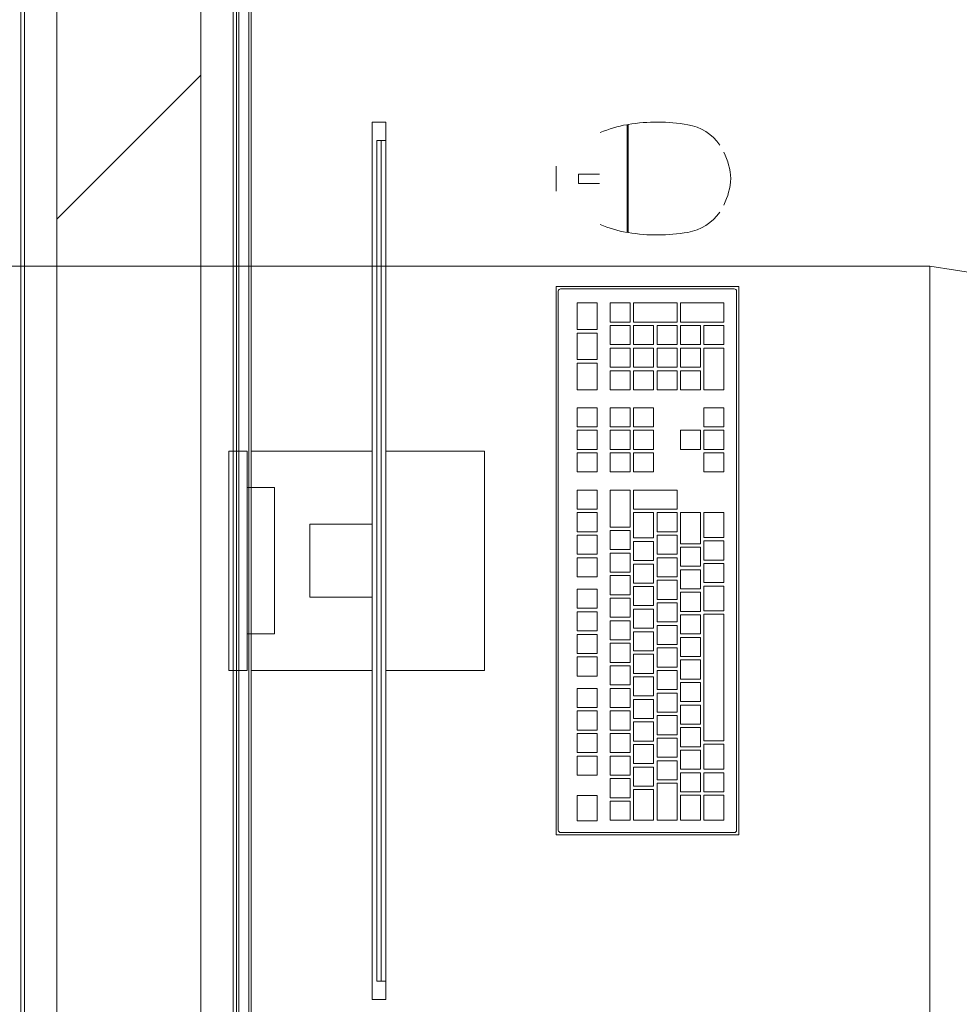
# Model space of a CAD drawing. Header units: metres. Extents: x 2.9 to 42.3, y -72.9 to -49.3.
# Tile 266 of 309: x 36.401 to 37.054, y -63.399 to -62.714. Entities that reach past the tile are written whole.
import ezdxf

# ---------------------------------------------------------------- set-up
doc = ezdxf.new("R2010")
doc.units = ezdxf.units.M
for name, color, linetype, lineweight in [('A-GENM', 7, 'Continuous', 18), ('A-WALL', 7, 'Continuous', 18), ('A-WALL-PATT', 7, 'Continuous', 18), ('DUTOS', 7, 'Continuous', 18), ('M-HVAC-DUCT', 7, 'Continuous', 18)]:
    doc.layers.add(name, color=color, linetype=linetype, lineweight=lineweight)
pattern_1 = [(50, (21.555, -62.929), (0.546555, -0.047815), [0.05715, -0.62865]), (355, (21.555, -62.929), (-0.105728, 0.573166), [0.04572, -0.50292]), (100.451, (21.601, -62.933), (0.440828, 0.525349), [0.04857, -0.53427]), (46.184, (21.555, -62.776), (0.813237, -0.12613), [0.08573, -0.94298]), (96.636, (21.623, -62.787), (0.71221, 0.742287), [0.07286, -0.80141]), (351.184, (21.555, -62.776), (0.712217, 0.742274), [0.06858, -0.75438]), (21, (21.631, -62.814), (0.454846, -0.306795), [0.05715, -0.62865]), (326, (21.631, -62.814), (0.185405, 0.55256), [0.04572, -0.50292]), (71.451, (21.669, -62.84), (0.64025, 0.245763), [0.04857, -0.53427]), (37.5, (21.555, -62.929), (0.009261, 0.2536672), [0.02515, -0.47168, 0.02515, -0.48539, -0.50482]), (37.5, (21.555, -62.929), (0.009261, 0.2536672), [-1.007, 0.02515, -0.47968]), (7.5, (21.555, -62.929), (0.200456, 0.300546), [0.02515, -0.26594, 0.02515, -0.46025, -0.1924]), (7.5, (21.555, -62.929), (0.200456, 0.300546), [-0.77648, 0.02515, -0.16726]), (327.5, (21.385, -62.929), (0.4067682, -0.0171882), [0.02515, -0.16535, 0.02515, -0.56921, -0.78867]), (327.5, (21.385, -62.929), (0.4067682, -0.0171882), [-0.78486, 0.02515, -0.76352]), (317.5, (21.309, -62.929), (0.444383, 0.0762794), [0.02515, -0.2225, 0.02515, -0.36957, -0.56007]), (317.5, (21.309, -62.929), (0.444383, 0.0762794), [-0.64237, 0.02515, -0.53492])]

# ---------------------------------------------------------------- blocks, each defined once
blk = doc.blocks.new('COMPUTADOR_ TECLADO_MONITOR_MOUSE - Keyboard-V33-2PAV')
at = {"layer": 'A-GENM', "color": 253, "true_color": 0xaaaaaa}
for p, q in [((0.0762, 0.22741), (-0.0762, 0.22741)), ((-0.0762, 0.22741), (-0.0762, 0.21471)), ((0.0762, 0.21471), (0.0762, 0.22741)), ((-0.0762, 0.21471), (0.0762, 0.21471)), ((0.0508, 0.21471), (-0.0508, 0.21471)), ((-0.0508, 0.21471), (-0.0508, 0.19566)), ((0.0508, 0.19566), (0.0508, 0.21471)), ((-0.0762, 0.20836), (-0.0762, 0.21153)), ((-0.0762, 0.12779), (-0.0762, 0.20836)), ((0.0762, 0.21153), (0.0762, 0.20836)), ((0.0762, 0.20836), (0.0762, 0.12779)), ((-0.0508, 0.19566), (0.0508, 0.19566)), ((0.0254, 0.1711), (-0.0254, 0.1711)), ((-0.0254, 0.1711), (-0.0254, 0.12779)), ((0.0254, 0.12779), (0.0254, 0.1711)), ((0.3048, 0.12779), (-0.3048, 0.12779)), ((-0.3048, 0.12779), (-0.3048, 0.11827)), ((-0.2921, 0.11827), (-0.2921, 0.12462)), ((-0.2921, 0.12462), (0.2921, 0.12462)), ((0.2921, 0.12462), (-0.2921, 0.12462)), ((-0.2921, 0.12462), (-0.2921, 0.12144)), ((-0.0254, 0.12779), (0.0254, 0.12779)), ((0.2921, 0.12462), (0.2921, 0.11827)), ((0.2921, 0.12144), (0.2921, 0.12462)), ((0.3048, 0.11827), (0.3048, 0.12779)), ((-0.3048, 0.11827), (-0.2921, 0.11827)), ((-0.2921, 0.12144), (0.2921, 0.12144)), ((0.2921, 0.11827), (-0.2921, 0.11827)), ((-0.0762, 0.04961), (-0.0762, 0.11827)), ((0.0762, 0.11827), (0.0762, 0.04961)), ((0.2921, 0.11827), (0.3048, 0.11827)), ((-0.0762, 0.04961), (0.0762, 0.04961)), ((-0.1905, 0), (0.1905, 0)), ((-0.1905, -0.127), (-0.1905, 0)), ((-0.18891, -0.00318), (-0.18891, -0.12382)), ((0.18733, -0.00159), (-0.18732, -0.00159)), ((0.18891, -0.12382), (0.18891, -0.00318)), ((0.1905, 0), (0.1905, -0.127)), ((0.27424, 0), (0.25691, 0)), ((-0.16319, -0.01464), (-0.18085, -0.01464)), ((-0.18085, -0.01464), (-0.18085, -0.02852)), ((-0.16319, -0.02852), (-0.16319, -0.01464)), ((-0.13576, -0.01464), (-0.14902, -0.01464)), ((-0.14902, -0.01464), (-0.14902, -0.02852)), ((-0.13576, -0.02852), (-0.13576, -0.01464)), ((-0.12008, -0.01464), (-0.13335, -0.01464)), ((-0.13335, -0.01464), (-0.13335, -0.02852)), ((-0.12008, -0.02852), (-0.12008, -0.01464)), ((-0.10441, -0.01464), (-0.11767, -0.01464)), ((-0.11767, -0.01464), (-0.11767, -0.02852)), ((-0.10441, -0.02852), (-0.10441, -0.01464)), ((-0.08873, -0.01464), (-0.10199, -0.01464)), ((-0.10199, -0.01464), (-0.10199, -0.02852)), ((-0.08873, -0.02852), (-0.08873, -0.01464)), ((-0.06685, -0.01464), (-0.08011, -0.01464)), ((-0.08011, -0.01464), (-0.08011, -0.02852)), ((-0.06685, -0.02852), (-0.06685, -0.01464)), ((-0.05117, -0.01464), (-0.06443, -0.01464)), ((-0.06443, -0.01464), (-0.06443, -0.02852)), ((-0.05117, -0.02852), (-0.05117, -0.01464)), ((-0.03549, -0.01464), (-0.04875, -0.01464)), ((-0.04875, -0.01464), (-0.04875, -0.02852)), ((-0.03549, -0.02852), (-0.03549, -0.01464)), ((-0.01981, -0.01464), (-0.03308, -0.01464)), ((-0.03308, -0.01464), (-0.03308, -0.02852)), ((-0.01981, -0.02852), (-0.01981, -0.01464)), ((0.00207, -0.01464), (-0.01119, -0.01464)), ((-0.01119, -0.01464), (-0.01119, -0.02852)), ((0.00207, -0.02852), (0.00207, -0.01464)), ((0.01775, -0.01464), (0.00448, -0.01464)), ((0.00448, -0.01464), (0.00448, -0.02852)), ((0.01775, -0.02852), (0.01775, -0.01464)), ((0.03342, -0.01464), (0.02016, -0.01464)), ((0.02016, -0.01464), (0.02016, -0.02852)), ((0.03342, -0.02852), (0.03342, -0.01464)), ((0.0491, -0.01464), (0.03584, -0.01464)), ((0.03584, -0.01464), (0.03584, -0.02852)), ((0.0491, -0.02852), (0.0491, -0.01464)), ((0.07495, -0.01464), (0.06169, -0.01464)), ((0.06169, -0.01464), (0.06169, -0.02852)), ((0.07495, -0.02852), (0.07495, -0.01464)), ((0.09063, -0.01464), (0.07737, -0.01464)), ((0.07737, -0.01464), (0.07737, -0.02852)), ((0.09063, -0.02852), (0.09063, -0.01464)), ((0.10631, -0.01464), (0.09304, -0.01464)), ((0.09304, -0.01464), (0.09304, -0.02852)), ((0.10631, -0.02852), (0.10631, -0.01464)), ((0.13717, -0.01464), (0.1188, -0.01464)), ((0.1188, -0.01464), (0.1188, -0.02852)), ((0.13717, -0.02852), (0.13717, -0.01464)), ((0.15813, -0.01464), (0.13976, -0.01464)), ((0.13976, -0.01464), (0.13976, -0.02852)), ((0.15813, -0.02852), (0.15813, -0.01464)), ((0.17909, -0.01464), (0.16072, -0.01464)), ((0.16072, -0.01464), (0.16072, -0.02852)), ((0.17909, -0.02852), (0.17909, -0.01464)), ((0.26858, -0.01555), (0.26223, -0.01555)), ((0.26223, -0.01555), (0.26223, -0.03028)), ((0.26858, -0.03028), (0.26858, -0.01555)), ((-0.18085, -0.02852), (-0.16319, -0.02852)), ((-0.14902, -0.02852), (-0.13576, -0.02852)), ((-0.13335, -0.02852), (-0.12008, -0.02852)), ((-0.11767, -0.02852), (-0.10441, -0.02852)), ((-0.10199, -0.02852), (-0.08873, -0.02852)), ((-0.08011, -0.02852), (-0.06685, -0.02852)), ((-0.06443, -0.02852), (-0.05117, -0.02852)), ((-0.04875, -0.02852), (-0.03549, -0.02852)), ((-0.03308, -0.02852), (-0.01981, -0.02852)), ((-0.01119, -0.02852), (0.00207, -0.02852)), ((0.00448, -0.02852), (0.01775, -0.02852)), ((0.02016, -0.02852), (0.03342, -0.02852)), ((0.03584, -0.02852), (0.0491, -0.02852)), ((0.06169, -0.02852), (0.07495, -0.02852)), ((0.07737, -0.02852), (0.09063, -0.02852)), ((0.09304, -0.02852), (0.10631, -0.02852)), ((0.1188, -0.02852), (0.13717, -0.02852)), ((0.13976, -0.02852), (0.15813, -0.02852)), ((0.16072, -0.02852), (0.17909, -0.02852)), ((-0.16711, -0.03763), (-0.18038, -0.03763)), ((-0.18038, -0.03763), (-0.18038, -0.0515)), ((-0.16711, -0.0515), (-0.16711, -0.03763)), ((-0.15144, -0.03763), (-0.1647, -0.03763)), ((-0.1647, -0.03763), (-0.1647, -0.0515)), ((-0.15144, -0.0515), (-0.15144, -0.03763)), ((-0.13576, -0.03763), (-0.14902, -0.03763)), ((-0.14902, -0.03763), (-0.14902, -0.0515)), ((-0.13576, -0.0515), (-0.13576, -0.03763)), ((-0.12008, -0.03763), (-0.13335, -0.03763)), ((-0.13335, -0.03763), (-0.13335, -0.0515)), ((-0.12008, -0.0515), (-0.12008, -0.03763)), ((-0.10441, -0.03763), (-0.11767, -0.03763)), ((-0.11767, -0.03763), (-0.11767, -0.0515)), ((-0.10441, -0.0515), (-0.10441, -0.03763)), ((-0.08873, -0.03763), (-0.10199, -0.03763)), ((-0.10199, -0.03763), (-0.10199, -0.0515)), ((-0.08873, -0.0515), (-0.08873, -0.03763)), ((-0.07305, -0.03763), (-0.08631, -0.03763)), ((-0.08631, -0.03763), (-0.08631, -0.0515)), ((-0.07305, -0.0515), (-0.07305, -0.03763)), ((-0.05737, -0.03763), (-0.07064, -0.03763)), ((-0.07064, -0.03763), (-0.07064, -0.0515)), ((-0.05737, -0.0515), (-0.05737, -0.03763)), ((-0.0417, -0.03763), (-0.05496, -0.03763)), ((-0.05496, -0.03763), (-0.05496, -0.0515)), ((-0.0417, -0.0515), (-0.0417, -0.03763)), ((-0.02602, -0.03763), (-0.03928, -0.03763)), ((-0.03928, -0.03763), (-0.03928, -0.0515)), ((-0.02602, -0.0515), (-0.02602, -0.03763)), ((-0.01034, -0.03763), (-0.02361, -0.03763)), ((-0.02361, -0.03763), (-0.02361, -0.0515)), ((-0.01034, -0.0515), (-0.01034, -0.03763)), ((0.00533, -0.03763), (-0.00793, -0.03763)), ((-0.00793, -0.03763), (-0.00793, -0.0515)), ((0.00533, -0.0515), (0.00533, -0.03763)), ((0.02101, -0.03763), (0.00775, -0.03763)), ((0.00775, -0.03763), (0.00775, -0.0515)), ((0.02101, -0.0515), (0.02101, -0.03763)), ((0.0491, -0.03763), (0.02343, -0.03763)), ((0.02343, -0.03763), (0.02343, -0.0515)), ((0.0491, -0.0515), (0.0491, -0.03763)), ((0.07495, -0.03763), (0.06169, -0.03763)), ((0.06169, -0.03763), (0.06169, -0.0515)), ((0.07495, -0.0515), (0.07495, -0.03763)), ((0.09063, -0.03763), (0.07737, -0.03763)), ((0.07737, -0.03763), (0.07737, -0.0515)), ((0.09063, -0.0515), (0.09063, -0.03763)), ((0.10631, -0.03763), (0.09304, -0.03763)), ((0.09304, -0.03763), (0.09304, -0.0515)), ((0.10631, -0.0515), (0.10631, -0.03763)), ((0.13206, -0.03763), (0.1188, -0.03763)), ((0.1188, -0.03763), (0.1188, -0.0515)), ((0.13206, -0.0515), (0.13206, -0.03763)), ((0.14774, -0.03763), (0.13447, -0.03763)), ((0.13447, -0.03763), (0.13447, -0.0515)), ((0.14774, -0.0515), (0.14774, -0.03763)), ((0.16341, -0.03763), (0.15015, -0.03763)), ((0.15015, -0.03763), (0.15015, -0.0515)), ((0.16341, -0.0515), (0.16341, -0.03763)), ((0.17909, -0.03763), (0.16583, -0.03763)), ((0.16583, -0.03763), (0.16583, -0.0515)), ((0.17909, -0.0515), (0.17909, -0.03763)), ((-0.18038, -0.0515), (-0.16711, -0.0515)), ((-0.15906, -0.05392), (-0.18038, -0.05392)), ((-0.18038, -0.05392), (-0.18038, -0.06779)), ((-0.1647, -0.0515), (-0.15144, -0.0515)), ((-0.15906, -0.06779), (-0.15906, -0.05392)), ((-0.14338, -0.05392), (-0.15665, -0.05392)), ((-0.15665, -0.05392), (-0.15665, -0.06779)), ((-0.14902, -0.0515), (-0.13576, -0.0515)), ((-0.14338, -0.06779), (-0.14338, -0.05392)), ((-0.12771, -0.05392), (-0.14097, -0.05392)), ((-0.14097, -0.05392), (-0.14097, -0.06779)), ((-0.13335, -0.0515), (-0.12008, -0.0515)), ((-0.12771, -0.06779), (-0.12771, -0.05392)), ((-0.11203, -0.05392), (-0.12529, -0.05392)), ((-0.12529, -0.05392), (-0.12529, -0.06779)), ((-0.11767, -0.0515), (-0.10441, -0.0515)), ((-0.11203, -0.06779), (-0.11203, -0.05392)), ((-0.09635, -0.05392), (-0.10961, -0.05392)), ((-0.10961, -0.05392), (-0.10961, -0.06779)), ((-0.10199, -0.0515), (-0.08873, -0.0515)), ((-0.09635, -0.06779), (-0.09635, -0.05392)), ((-0.08067, -0.05392), (-0.09394, -0.05392)), ((-0.09394, -0.05392), (-0.09394, -0.06779)), ((-0.08631, -0.0515), (-0.07305, -0.0515)), ((-0.08067, -0.06779), (-0.08067, -0.05392)), ((-0.065, -0.05392), (-0.07826, -0.05392)), ((-0.07826, -0.05392), (-0.07826, -0.06779)), ((-0.07064, -0.0515), (-0.05737, -0.0515)), ((-0.065, -0.06779), (-0.065, -0.05392)), ((-0.04932, -0.05392), (-0.06258, -0.05392)), ((-0.06258, -0.05392), (-0.06258, -0.06779)), ((-0.05496, -0.0515), (-0.0417, -0.0515)), ((-0.04932, -0.06779), (-0.04932, -0.05392)), ((-0.03364, -0.05392), (-0.04691, -0.05392)), ((-0.04691, -0.05392), (-0.04691, -0.06779)), ((-0.03928, -0.0515), (-0.02602, -0.0515)), ((-0.03364, -0.06779), (-0.03364, -0.05392)), ((-0.01797, -0.05392), (-0.03123, -0.05392)), ((-0.03123, -0.05392), (-0.03123, -0.06779)), ((-0.02361, -0.0515), (-0.01034, -0.0515)), ((-0.01797, -0.06779), (-0.01797, -0.05392)), ((-0.00229, -0.05392), (-0.01555, -0.05392)), ((-0.01555, -0.05392), (-0.01555, -0.06779)), ((-0.00793, -0.0515), (0.00533, -0.0515)), ((-0.00229, -0.06779), (-0.00229, -0.05392)), ((0.01339, -0.05392), (0.00013, -0.05392)), ((0.00013, -0.05392), (0.00013, -0.06779)), ((0.00775, -0.0515), (0.02101, -0.0515)), ((0.01339, -0.06779), (0.01339, -0.05392)), ((0.03345, -0.05392), (0.0158, -0.05392)), ((0.0158, -0.05392), (0.0158, -0.06779)), ((0.02343, -0.0515), (0.0491, -0.0515)), ((0.03345, -0.06779), (0.03345, -0.05392)), ((0.0491, -0.05392), (0.03586, -0.05392)), ((0.03586, -0.05392), (0.03586, -0.08408)), ((0.0491, -0.08408), (0.0491, -0.05392)), ((0.06169, -0.0515), (0.07495, -0.0515)), ((0.06169, -0.05392), (0.06169, -0.06779)), ((0.07495, -0.05392), (0.06169, -0.05392)), ((0.07495, -0.06779), (0.07495, -0.05392)), ((0.07737, -0.0515), (0.09063, -0.0515)), ((0.07737, -0.05392), (0.07737, -0.06779)), ((0.09063, -0.05392), (0.07737, -0.05392)), ((0.09063, -0.06779), (0.09063, -0.05392)), ((0.09304, -0.0515), (0.10631, -0.0515)), ((0.09304, -0.05392), (0.09304, -0.06779)), ((0.10631, -0.05392), (0.09304, -0.05392)), ((0.10631, -0.06779), (0.10631, -0.05392)), ((0.1188, -0.0515), (0.13206, -0.0515)), ((0.13206, -0.05392), (0.1188, -0.05392)), ((0.1188, -0.05392), (0.1188, -0.06779)), ((0.13206, -0.06779), (0.13206, -0.05392)), ((0.13447, -0.0515), (0.14774, -0.0515)), ((0.14774, -0.05392), (0.13447, -0.05392)), ((0.13447, -0.05392), (0.13447, -0.06779)), ((0.14774, -0.06779), (0.14774, -0.05392)), ((0.15015, -0.0515), (0.16341, -0.0515)), ((0.16341, -0.05392), (0.15015, -0.05392)), ((0.15015, -0.05392), (0.15015, -0.06779)), ((0.16341, -0.06779), (0.16341, -0.05392)), ((0.16583, -0.0515), (0.17909, -0.0515)), ((0.17909, -0.05392), (0.16583, -0.05392)), ((0.16583, -0.05392), (0.16583, -0.08408)), ((0.17909, -0.08408), (0.17909, -0.05392)), ((0.30314, -0.05015), (0.22801, -0.05015)), ((0.30301, -0.04934), (0.22815, -0.04934)), ((0.22896, -0.04934), (0.22896, -0.05015)), ((0.22896, -0.05015), (0.22896, -0.04934)), ((0.30219, -0.05015), (0.30219, -0.04934)), ((0.30219, -0.04934), (0.30219, -0.05015)), ((-0.18038, -0.06779), (-0.15906, -0.06779)), ((-0.15665, -0.06779), (-0.14338, -0.06779)), ((-0.14097, -0.06779), (-0.12771, -0.06779)), ((-0.12529, -0.06779), (-0.11203, -0.06779)), ((-0.10961, -0.06779), (-0.09635, -0.06779)), ((-0.09394, -0.06779), (-0.08067, -0.06779)), ((-0.07826, -0.06779), (-0.065, -0.06779)), ((-0.06258, -0.06779), (-0.04932, -0.06779)), ((-0.04691, -0.06779), (-0.03364, -0.06779)), ((-0.03123, -0.06779), (-0.01797, -0.06779)), ((-0.01555, -0.06779), (-0.00229, -0.06779)), ((0.00013, -0.06779), (0.01339, -0.06779)), ((0.0158, -0.06779), (0.03345, -0.06779)), ((0.06169, -0.06779), (0.07495, -0.06779)), ((0.07737, -0.06779), (0.09063, -0.06779)), ((0.09304, -0.06779), (0.10631, -0.06779)), ((0.1188, -0.06779), (0.13206, -0.06779)), ((0.13447, -0.06779), (0.14774, -0.06779)), ((0.15015, -0.06779), (0.16341, -0.06779)), ((-0.15468, -0.07021), (-0.18038, -0.07021)), ((-0.18038, -0.07021), (-0.18038, -0.08408)), ((-0.15468, -0.08408), (-0.15468, -0.07021)), ((-0.139, -0.07021), (-0.15226, -0.07021)), ((-0.15226, -0.07021), (-0.15226, -0.08408)), ((-0.139, -0.08408), (-0.139, -0.07021)), ((-0.12332, -0.07021), (-0.13658, -0.07021)), ((-0.13658, -0.07021), (-0.13658, -0.08408)), ((-0.12332, -0.08408), (-0.12332, -0.07021)), ((-0.10765, -0.07021), (-0.12091, -0.07021)), ((-0.12091, -0.07021), (-0.12091, -0.08408)), ((-0.10765, -0.08408), (-0.10765, -0.07021)), ((-0.09197, -0.07021), (-0.10523, -0.07021)), ((-0.10523, -0.07021), (-0.10523, -0.08408)), ((-0.09197, -0.08408), (-0.09197, -0.07021)), ((-0.07629, -0.07021), (-0.08955, -0.07021)), ((-0.08955, -0.07021), (-0.08955, -0.08408)), ((-0.07629, -0.08408), (-0.07629, -0.07021)), ((-0.06061, -0.07021), (-0.07388, -0.07021)), ((-0.07388, -0.07021), (-0.07388, -0.08408)), ((-0.06061, -0.08408), (-0.06061, -0.07021)), ((-0.04494, -0.07021), (-0.0582, -0.07021)), ((-0.0582, -0.07021), (-0.0582, -0.08408)), ((-0.04494, -0.08408), (-0.04494, -0.07021)), ((-0.02926, -0.07021), (-0.04252, -0.07021)), ((-0.04252, -0.07021), (-0.04252, -0.08408)), ((-0.02926, -0.08408), (-0.02926, -0.07021)), ((-0.01358, -0.07021), (-0.02684, -0.07021)), ((-0.02684, -0.07021), (-0.02684, -0.08408)), ((-0.01358, -0.08408), (-0.01358, -0.07021)), ((0.0021, -0.07021), (-0.01117, -0.07021)), ((-0.01117, -0.07021), (-0.01117, -0.08408)), ((0.0021, -0.08408), (0.0021, -0.07021)), ((0.01777, -0.07021), (0.00451, -0.07021)), ((0.00451, -0.07021), (0.00451, -0.08408)), ((0.01777, -0.08408), (0.01777, -0.07021)), ((0.03345, -0.07021), (0.02019, -0.07021)), ((0.02019, -0.07021), (0.02019, -0.08408)), ((0.03345, -0.08408), (0.03345, -0.07021)), ((0.13206, -0.07021), (0.1188, -0.07021)), ((0.1188, -0.07021), (0.1188, -0.08408)), ((0.13206, -0.08408), (0.13206, -0.07021)), ((0.14774, -0.07021), (0.13447, -0.07021)), ((0.13447, -0.07021), (0.13447, -0.08408)), ((0.14774, -0.08408), (0.14774, -0.07021)), ((0.16341, -0.07021), (0.15015, -0.07021)), ((0.15015, -0.07021), (0.15015, -0.08408)), ((0.16341, -0.08408), (0.16341, -0.07021)), ((-0.18038, -0.08408), (-0.15468, -0.08408)), ((-0.16301, -0.0865), (-0.18038, -0.0865)), ((-0.18038, -0.0865), (-0.18038, -0.10037)), ((-0.16301, -0.10037), (-0.16301, -0.0865)), ((-0.14734, -0.0865), (-0.1606, -0.0865)), ((-0.1606, -0.0865), (-0.1606, -0.10037)), ((-0.15226, -0.08408), (-0.139, -0.08408)), ((-0.14734, -0.10037), (-0.14734, -0.0865)), ((-0.13166, -0.0865), (-0.14492, -0.0865)), ((-0.14492, -0.0865), (-0.14492, -0.10037)), ((-0.13658, -0.08408), (-0.12332, -0.08408)), ((-0.13166, -0.10037), (-0.13166, -0.0865)), ((-0.11598, -0.0865), (-0.12924, -0.0865)), ((-0.12924, -0.0865), (-0.12924, -0.10037)), ((-0.12091, -0.08408), (-0.10765, -0.08408)), ((-0.11598, -0.10037), (-0.11598, -0.0865)), ((-0.10031, -0.0865), (-0.11357, -0.0865)), ((-0.11357, -0.0865), (-0.11357, -0.10037)), ((-0.10523, -0.08408), (-0.09197, -0.08408)), ((-0.10031, -0.10037), (-0.10031, -0.0865)), ((-0.08463, -0.0865), (-0.09789, -0.0865)), ((-0.09789, -0.0865), (-0.09789, -0.10037)), ((-0.08955, -0.08408), (-0.07629, -0.08408)), ((-0.08463, -0.10037), (-0.08463, -0.0865)), ((-0.06895, -0.0865), (-0.08221, -0.0865)), ((-0.08221, -0.0865), (-0.08221, -0.10037)), ((-0.07388, -0.08408), (-0.06061, -0.08408)), ((-0.06895, -0.10037), (-0.06895, -0.0865)), ((-0.05327, -0.0865), (-0.06654, -0.0865)), ((-0.06654, -0.0865), (-0.06654, -0.10037)), ((-0.0582, -0.08408), (-0.04494, -0.08408)), ((-0.05327, -0.10037), (-0.05327, -0.0865)), ((-0.0376, -0.0865), (-0.05086, -0.0865)), ((-0.05086, -0.0865), (-0.05086, -0.10037)), ((-0.04252, -0.08408), (-0.02926, -0.08408)), ((-0.0376, -0.10037), (-0.0376, -0.0865)), ((-0.02192, -0.0865), (-0.03518, -0.0865)), ((-0.03518, -0.0865), (-0.03518, -0.10037)), ((-0.02684, -0.08408), (-0.01358, -0.08408)), ((-0.02192, -0.10037), (-0.02192, -0.0865)), ((-0.00624, -0.0865), (-0.0195, -0.0865)), ((-0.0195, -0.0865), (-0.0195, -0.10037)), ((-0.01117, -0.08408), (0.0021, -0.08408)), ((-0.00624, -0.10037), (-0.00624, -0.0865)), ((0.00944, -0.0865), (-0.00383, -0.0865)), ((-0.00383, -0.0865), (-0.00383, -0.10037)), ((0.00451, -0.08408), (0.01777, -0.08408)), ((0.00944, -0.10037), (0.00944, -0.0865)), ((0.03345, -0.0865), (0.01185, -0.0865)), ((0.01185, -0.0865), (0.01185, -0.10037)), ((0.02019, -0.08408), (0.03345, -0.08408)), ((0.03345, -0.10037), (0.03345, -0.0865)), ((0.03586, -0.08408), (0.0491, -0.08408)), ((0.09063, -0.0865), (0.07737, -0.0865)), ((0.07737, -0.0865), (0.07737, -0.10037)), ((0.09063, -0.10037), (0.09063, -0.0865)), ((0.1188, -0.08408), (0.13206, -0.08408)), ((0.13206, -0.0865), (0.1188, -0.0865)), ((0.1188, -0.0865), (0.1188, -0.10037)), ((0.13206, -0.10037), (0.13206, -0.0865)), ((0.13447, -0.08408), (0.14774, -0.08408)), ((0.14774, -0.0865), (0.13447, -0.0865)), ((0.13447, -0.0865), (0.13447, -0.10037)), ((0.14774, -0.10037), (0.14774, -0.0865)), ((0.15015, -0.08408), (0.16341, -0.08408)), ((0.16341, -0.0865), (0.15015, -0.0865)), ((0.15015, -0.0865), (0.15015, -0.10037)), ((0.16341, -0.10037), (0.16341, -0.0865)), ((0.16583, -0.08408), (0.17909, -0.08408)), ((0.17909, -0.0865), (0.16583, -0.0865)), ((0.16583, -0.0865), (0.16583, -0.11666)), ((0.17909, -0.11666), (0.17909, -0.0865)), ((-0.18038, -0.10037), (-0.16301, -0.10037)), ((-0.1606, -0.10037), (-0.14734, -0.10037)), ((-0.14492, -0.10037), (-0.13166, -0.10037)), ((-0.12924, -0.10037), (-0.11598, -0.10037)), ((-0.11357, -0.10037), (-0.10031, -0.10037)), ((-0.09789, -0.10037), (-0.08463, -0.10037)), ((-0.08221, -0.10037), (-0.06895, -0.10037)), ((-0.06654, -0.10037), (-0.05327, -0.10037)), ((-0.05086, -0.10037), (-0.0376, -0.10037)), ((-0.03518, -0.10037), (-0.02192, -0.10037)), ((-0.0195, -0.10037), (-0.00624, -0.10037)), ((-0.00383, -0.10037), (0.00944, -0.10037)), ((0.01185, -0.10037), (0.03345, -0.10037)), ((0.07737, -0.10037), (0.09063, -0.10037)), ((0.1188, -0.10037), (0.13206, -0.10037)), ((0.13447, -0.10037), (0.14774, -0.10037)), ((0.15015, -0.10037), (0.16341, -0.10037)), ((-0.16301, -0.10279), (-0.18038, -0.10279)), ((-0.18038, -0.10279), (-0.18038, -0.11666)), ((-0.16301, -0.11666), (-0.16301, -0.10279)), ((-0.14734, -0.10279), (-0.1606, -0.10279)), ((-0.1606, -0.10279), (-0.1606, -0.11666)), ((-0.14734, -0.11666), (-0.14734, -0.10279)), ((-0.12753, -0.10279), (-0.14492, -0.10279)), ((-0.14492, -0.10279), (-0.14492, -0.11666)), ((-0.12753, -0.11666), (-0.12753, -0.10279)), ((-0.0372, -0.10279), (-0.12512, -0.10279)), ((-0.12512, -0.10279), (-0.12512, -0.11666)), ((-0.0372, -0.11666), (-0.0372, -0.10279)), ((-0.01759, -0.10279), (-0.03478, -0.10279)), ((-0.03478, -0.10279), (-0.03478, -0.11666)), ((-0.01759, -0.11666), (-0.01759, -0.10279)), ((-0.00192, -0.10279), (-0.01518, -0.10279)), ((-0.01518, -0.10279), (-0.01518, -0.11666)), ((-0.00192, -0.11666), (-0.00192, -0.10279)), ((0.01376, -0.10279), (0.0005, -0.10279)), ((0.0005, -0.10279), (0.0005, -0.11666)), ((0.01376, -0.11666), (0.01376, -0.10279)), ((0.03345, -0.10279), (0.01617, -0.10279)), ((0.01617, -0.10279), (0.01617, -0.11666)), ((0.03345, -0.11666), (0.03345, -0.10279)), ((0.06169, -0.10279), (0.06169, -0.11666)), ((0.07495, -0.10279), (0.06169, -0.10279)), ((0.07495, -0.11666), (0.07495, -0.10279)), ((0.07737, -0.10279), (0.07737, -0.11666)), ((0.09063, -0.10279), (0.07737, -0.10279)), ((0.09063, -0.11666), (0.09063, -0.10279)), ((0.09304, -0.10279), (0.09304, -0.11666)), ((0.10631, -0.10279), (0.09304, -0.10279)), ((0.10631, -0.11666), (0.10631, -0.10279)), ((0.14774, -0.10279), (0.1188, -0.10279)), ((0.1188, -0.10279), (0.1188, -0.11666)), ((0.14774, -0.11666), (0.14774, -0.10279)), ((0.16341, -0.10279), (0.15015, -0.10279)), ((0.15015, -0.10279), (0.15015, -0.11666)), ((0.16341, -0.11666), (0.16341, -0.10279)), ((-0.18038, -0.11666), (-0.16301, -0.11666)), ((-0.1606, -0.11666), (-0.14734, -0.11666)), ((-0.14492, -0.11666), (-0.12753, -0.11666)), ((-0.12512, -0.11666), (-0.0372, -0.11666)), ((-0.03478, -0.11666), (-0.01759, -0.11666)), ((-0.01518, -0.11666), (-0.00192, -0.11666)), ((0.0005, -0.11666), (0.01376, -0.11666)), ((0.01617, -0.11666), (0.03345, -0.11666)), ((0.06169, -0.11666), (0.07495, -0.11666)), ((0.07737, -0.11666), (0.09063, -0.11666)), ((0.09304, -0.11666), (0.10631, -0.11666)), ((0.1188, -0.11666), (0.14774, -0.11666)), ((0.15015, -0.11666), (0.16341, -0.11666)), ((0.16583, -0.11666), (0.17909, -0.11666)), ((0.1905, -0.127), (-0.1905, -0.127)), ((-0.18732, -0.12541), (0.18733, -0.12541))]:
    blk.add_line(p, q, dxfattribs=at)
for centre, radius, start, end in [((-0.18732, -0.00318), 0.00159, 90, 180), ((0.18733, -0.00318), 0.00159, 0, 90), ((0.30849, -0.06313), 0.08152, 156.59461, 170.2657), ((0.22266, -0.06313), 0.08152, 9.7343, 23.40539), ((0.35091, -0.07041), 0.12456, 170.64351, 189.7343), ((0.18024, -0.07041), 0.12456, 350.2657, 9.35649), ((0.26193, -0.08567), 0.03428, 189.7343, 235.0949), ((0.26922, -0.08567), 0.03428, 304.9051, 350.2657), ((0.26968, -0.06943), 0.05227, 244.50058, 265.49942), ((0.26147, -0.06943), 0.05227, 274.50058, 295.49942), ((-0.18732, -0.12382), 0.00159, 180, 270), ((0.18733, -0.12382), 0.00159, 270, 0)]:
    blk.add_arc(centre, radius, start, end, dxfattribs=at)
blk = doc.blocks.new('4 GRE - ESCOLA DE CINEMA E AUDIOVISUAL CINE REX R07_rvt-1-2PAV')
at = {"layer": 'A-WALL-PATT', "true_color": 0xd4d4d4}
h = blk.add_hatch(dxfattribs=at)
h.set_pattern_fill('FP_2', color=254, style=0, pattern_type=2)
h.set_pattern_definition([(45, (21.555, -62.929), (-0.0795495, 0.0795495), [])])
h.paths.add_polyline_path([(36.5271, -65.99307), (36.5271, -65.72545), (36.4271, -65.72545), (36.4271, -65.99307), (36.4771, -65.99307)])
h.paths.add_polyline_path([(36.5271, -64.77545), (36.5271, -64.18315), (36.4271, -64.18315), (36.4271, -64.77545), (36.4771, -64.77545)])
h.paths.add_polyline_path([(36.4271, -64.08315), (36.5271, -64.08315), (36.5271, -63.41078), (36.4271, -63.41078), (36.4271, -63.98666)])
h.paths.add_polyline_path([(36.49906, -62.88578), (36.5271, -62.88578), (36.5271, -60.34695), (36.4271, -60.34695), (36.4271, -62.88578), (36.45514, -62.88578)])
h.paths.add_polyline_path([(36.5271, -60.34545), (36.5271, -60.32045), (36.4271, -60.32045), (36.4271, -60.34545), (36.45233, -60.34545)])
h = blk.add_hatch(dxfattribs=at)
h.set_pattern_fill('FP_1', color=254, style=0, pattern_type=2)
h.set_pattern_definition(pattern_1)
h.paths.add_polyline_path([(36.5496, -65.85307), (36.5521, -65.85307), (36.5521, -65.70045), (36.4771, -65.70045), (36.4771, -65.70295), (36.5496, -65.70295), (36.5496, -65.70547)])
h.paths.add_polyline_path([(36.5221, -64.80045), (36.5521, -64.80045), (36.5521, -64.18315), (36.5496, -64.18315), (36.5496, -64.79795), (36.4771, -64.79795), (36.4771, -64.80045)])
h.paths.add_polyline_path([(36.55001, -64.08315), (36.5521, -64.08315), (36.5521, -63.41078), (36.5496, -63.41078), (36.5496, -64.08315)])
h.paths.add_polyline_path([(36.5521, -62.88578), (36.5521, -60.34545), (36.5496, -60.34545), (36.5496, -62.88578), (36.55071, -62.88578)])
h = blk.add_hatch(dxfattribs=at)
h.set_pattern_fill('FP_1', color=254, style=0, pattern_type=2)
h.set_pattern_definition(pattern_1)
h.paths.add_polyline_path([(36.4046, -65.99307), (36.4046, -65.70295), (36.4771, -65.70295), (36.4771, -65.70045), (36.4021, -65.70045), (36.4021, -65.99307)])
h.paths.add_polyline_path([(36.4021, -64.80045), (36.4771, -64.80045), (36.4771, -64.79795), (36.4046, -64.79795), (36.40424, -64.18315), (36.4021, -64.18315), (36.4021, -64.5596)])
h.paths.add_polyline_path([(36.4046, -64.08315), (36.4038, -63.41078), (36.4021, -63.41078), (36.4021, -64.08315), (36.40419, -64.08315)])
h.paths.add_polyline_path([(36.4021, -62.88578), (36.4046, -62.88578), (36.4046, -60.35545), (36.4021, -60.35545), (36.4021, -62.6498)])
at = {"layer": 'A-WALL', "color": 253, "true_color": 0xaaaaaa}
for p, q in [((36.5521, -60.34545), (36.5521, -64.80045)), ((36.5536, -60.34545), (36.5536, -64.79895)), ((36.5606, -64.79895), (36.5606, -60.35395)), ((36.5621, -64.80045), (36.5621, -60.35545)), ((36.4021, -64.80045), (36.4021, -60.47051)), ((36.4021, -60.47301), (36.4021, -64.80045)), ((36.4046, -60.47301), (36.4046, -64.79795)), ((36.4271, -60.47301), (36.4271, -64.77545)), ((36.5271, -64.77545), (36.5271, -60.47301)), ((36.5496, -64.79795), (36.5496, -60.47301)), ((36.5521, -64.80045), (36.5521, -60.47301))]:
    blk.add_line(p, q, dxfattribs=at)
at = {"layer": 'A-GENM', "color": 253, "lineweight": 18, "true_color": 0xaaaaaa, "rotation": 89.9999999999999}
blk.add_blockref('COMPUTADOR_ TECLADO_MONITOR_MOUSE - Keyboard-V33-2PAV', (36.774, -63.09045), dxfattribs=at)
blk = doc.blocks.new('M_Rectangular Transition - L - 400 mm _L_-925549-2PAV')
at = {"layer": 'M-HVAC-DUCT', "color": 5, "true_color": 0x0000ff}
for p, q in [((0, 0.2625), (0.4, 0.2)), ((0, -0.2625), (0, 0.2625)), ((0.4, 0.2), (0.4, -0.2)), ((0.4, -0.2), (0, -0.2625))]:
    blk.add_line(p, q, dxfattribs=at)

msp = doc.modelspace()

# ---------------------------------------------------------------- linework, layer by layer
at = {"layer": 'DUTOS', "color": 5, "true_color": 0x0000ff}
for q in [(36.04112, -62.88578), (37.03362, -63.41078)]:
    msp.add_line((37.03362, -62.88578), q, dxfattribs=at)

# ---------------------------------------------------------------- block references
at = {"lineweight": 5}
msp.add_blockref('4 GRE - ESCOLA DE CINEMA E AUDIOVISUAL CINE REX R07_rvt-1-2PAV', (0, 0), dxfattribs=at)
at = {"layer": 'M-HVAC-DUCT', "color": 5, "true_color": 0x0000ff}
msp.add_blockref('M_Rectangular Transition - L - 400 mm _L_-925549-2PAV', (37.03362, -63.14828), dxfattribs=at)

doc.saveas('drawing.dxf')
